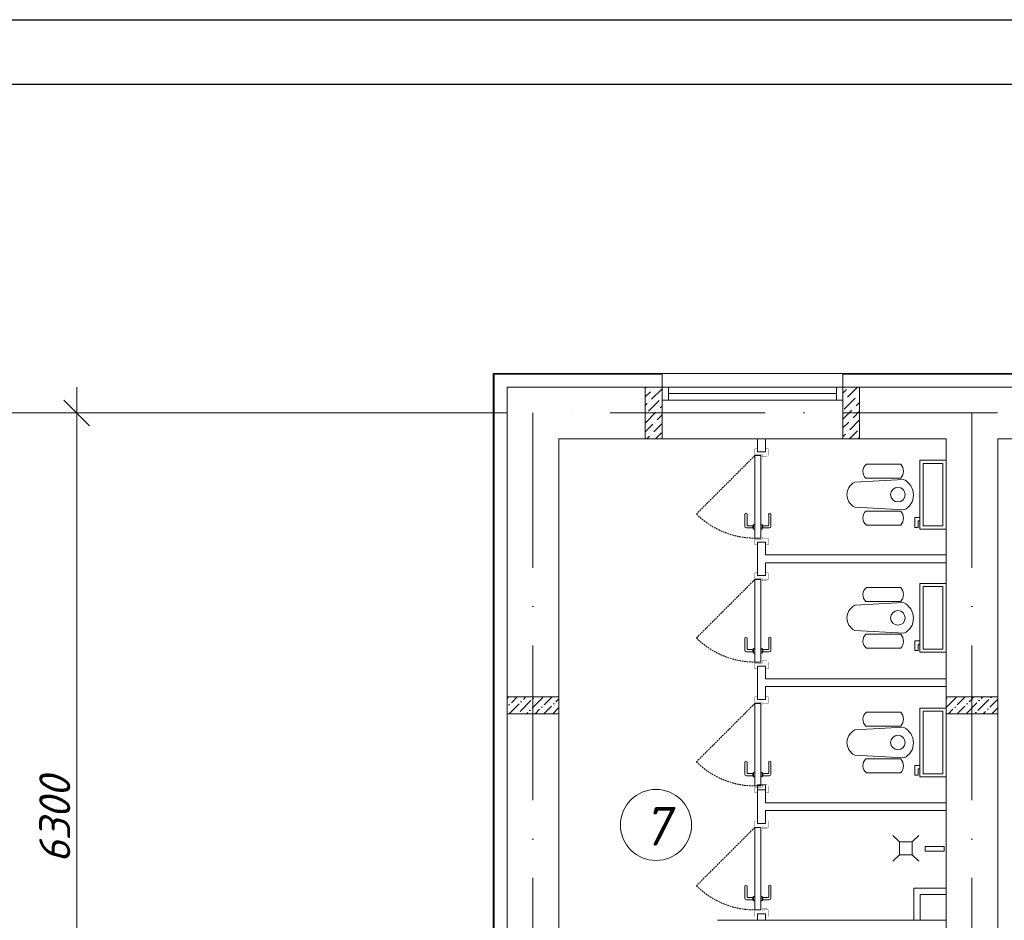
# Model space of a CAD drawing. Header units: millimetres. Extents: x 1114507 to 93926427, y 174473 to 817039.
# Tile 301 of 483: x 1792321 to 1799946, y 491671 to 498648. Entities that reach past the tile are written whole.
import ezdxf

# ---------------------------------------------------------------- set-up
doc = ezdxf.new("R2010")
doc.units = ezdxf.units.MM
doc.linetypes.add('ACAD_ISO10W100', pattern=[18, 12, -3, 0, -3])
doc.linetypes.add('Beruniy Xref$0$DASHED', pattern=[19.05, 12.7, -6.35])
for name, color, linetype, lineweight in [('expl', 234, 'Continuous', 13), ('размеры', 12, 'Continuous', 15), ('Сантехника', 150, 'Continuous', 13)]:
    doc.layers.add(name, color=color, linetype=linetype, lineweight=lineweight)
doc.layers.add('kcd_tx', color=7, linetype='Continuous')
doc.layers.add('АСО-стены кирпич 380 мм', color=7, linetype='Continuous', lineweight=35, true_color=0x745739)
doc.styles.get("Standard").update_dxf_attribs({"font": 'isocpeui.ttf'})

# ---------------------------------------------------------------- blocks, each defined once
blk = doc.blocks.new('_Oblique')
at = {"color": 0, "linetype": 'ByBlock', "lineweight": -2}
blk.add_line((-0.5, -0.5), (0.5, 0.5), dxfattribs=at)
blk = doc.blocks.new('blok1qavmak')
at = {"lineweight": 0, "ltscale": 100}
h = blk.add_hatch(dxfattribs=at)
h.set_pattern_fill('ANSI36', color=256, scale=15, style=0)
h.set_pattern_definition([(45, (582691.36, -595951.81), (25.2569703, 92.6088912), [119.0625, -23.8125, 0, -23.8125])])
h.paths.add_polyline_path([(1492160.8, 780225.1), (1492160.8, 780095.1), (1491760.8, 780095.1), (1491760.8, 780225.1)])
h = blk.add_hatch(dxfattribs=at)
h.set_pattern_fill('ANSI36', color=256, scale=15, style=0)
h.set_pattern_definition([(45, (579291.36, -595951.81), (25.2569703, 92.6088912), [119.0625, -23.8125, 0, -23.8125])])
h.paths.add_polyline_path([(1495560.8, 780225.1), (1495560.8, 780095.1), (1495160.8, 780095.1), (1495160.8, 780225.1)])
at = {"color": 252, "lineweight": 0, "ltscale": 100}
for p, q in [((1492960.8, 782732.1), (1491653.8, 782732.1)), ((1491653.8, 782732.1), (1491653.8, 775375.1)), ((1492960.8, 782625.1), (1492960.8, 782732.1)), ((1496560.8, 782732.1), (1494360.8, 782732.1)), ((1494360.8, 782625.1), (1494360.8, 782732.1))]:
    blk.add_line(p, q, dxfattribs=at)
at = {"color": 32, "lineweight": 0, "ltscale": 100}
for p, q in [((1492960.8, 782725.1), (1491660.8, 782725.1)), ((1491660.8, 782725.1), (1491660.8, 775375.1)), ((1496560.8, 782725.1), (1494360.8, 782725.1))]:
    blk.add_line(p, q, dxfattribs=at)
at = {"lineweight": 0, "ltscale": 100}
for p, q in [((1494360.8, 782732.1), (1492960.8, 782732.1)), ((1492960.8, 782625.1), (1491760.8, 782625.1)), ((1491760.8, 782625.1), (1491760.8, 775505.1)), ((1492960.8, 782225.1), (1492960.8, 782625.1)), ((1496560.8, 782625.1), (1494360.8, 782625.1)), ((1494360.8, 782225.1), (1494360.8, 782625.1)), ((1492960.8, 782225.1), (1492160.8, 782225.1)), ((1492160.8, 782225.1), (1492160.8, 775505.1)), ((1494360.8, 782225.1), (1492960.8, 782225.1)), ((1495160.8, 782225.1), (1494360.8, 782225.1)), ((1495160.8, 776325.1), (1495160.8, 782225.1)), ((1496560.8, 782225.1), (1495560.8, 782225.1)), ((1495560.8, 776325.1), (1495560.8, 782225.1)), ((1494960.8, 778495.1), (1494960.8, 778695.1)), ((1494960.8, 778695.1), (1495160.8, 778695.1)), ((1495160.8, 778695.1), (1495160.8, 778495.1)), ((1493390.8, 778495.1), (1495160.8, 778495.1)), ((1495160.8, 778495.1), (1494960.8, 778495.1))]:
    blk.add_line(p, q, dxfattribs=at)
at = {"linetype": 'Continuous', "lineweight": 0, "ltscale": 100}
for p, q in [((1492830.8, 782616.6, 0), (1492839.4, 782625.1, 0)), ((1492880.2, 782531.3, 0), (1492960.8, 782611.9, 0)), ((1492888.6, 782607, 0), (1492888.6, 782607, 0)), ((1492905.5, 782623.9, 0), (1492906.7, 782625.1, 0)), ((1494360.8, 782578.7, 0), (1494389.2, 782607, 0)), ((1494397.6, 782548.1, 0), (1494474.7, 782625.1, 0)), ((1494406.1, 782623.9, 0), (1494406.1, 782623.9, 0)), ((1492830.8, 782549.2, 0), (1492871.8, 782590.2, 0)), ((1492956, 782539.7, 0), (1492956, 782539.7, 0)), ((1494372.4, 782455.5, 0), (1494456.6, 782539.7, 0)), ((1494380.8, 782531.3, 0), (1494380.8, 782531.3, 0)), ((1494473.4, 782556.5, 0), (1494473.4, 782556.5, 0)), ((1494490.2, 782573.3, 0), (1494490.8, 782573.9, 0)), ((1492830.8, 782481.9, 0), (1492846.5, 782497.6, 0)), ((1492855, 782438.6, 0), (1492939.1, 782522.8, 0)), ((1492863.4, 782514.4, 0), (1492863.4, 782514.4, 0)), ((1492947.6, 782463.9, 0), (1492960.8, 782477.2, 0)), ((1494360.8, 782511.3, 0), (1494364, 782514.4, 0)), ((1494448.2, 782463.9, 0), (1494448.2, 782463.9, 0)), ((1494465, 782480.7, 0), (1494490.8, 782506.6, 0)), ((1492830.8, 782347.2, 0), (1492913.9, 782430.2, 0)), ((1492838.1, 782421.8, 0), (1492838.1, 782421.8, 0)), ((1492922.3, 782371.3, 0), (1492960.8, 782409.8, 0)), ((1492930.7, 782447.1, 0), (1492930.7, 782447.1, 0)), ((1494360.8, 782376.6, 0), (1494431.3, 782447.1, 0)), ((1494439.7, 782388.1, 0), (1494490.8, 782439.2, 0)), ((1492830.8, 782279.8, 0), (1492888.6, 782337.6, 0)), ((1492897, 782278.7, 0), (1492960.8, 782342.5, 0)), ((1492905.5, 782354.5, 0), (1492905.5, 782354.5, 0)), ((1494360.8, 782309.2, 0), (1494406.1, 782354.5, 0)), ((1494414.5, 782295.5, 0), (1494490.8, 782371.9, 0)), ((1494422.9, 782371.3, 0), (1494422.9, 782371.3, 0)), ((1494490.2, 782303.9, 0), (1494490.2, 782303.9, 0)), ((1492843.5, 782225.1, 0), (1492863.4, 782245, 0)), ((1492880.2, 782261.8, 0), (1492880.2, 782261.8, 0)), ((1492910.8, 782225.1, 0), (1492956, 782270.3, 0)), ((1494360.8, 782241.9, 0), (1494380.8, 782261.8, 0)), ((1494397.6, 782278.7, 0), (1494397.6, 782278.7, 0)), ((1494411.4, 782225.1, 0), (1494473.4, 782287.1, 0)), ((1494481.8, 782228.2, 0), (1494490.8, 782237.2, 0))]:
    blk.add_line(p, q, dxfattribs=at)
at = {"color": 5, "lineweight": 0}
for p, q in [((1493010.8, 782625.1), (1492960.8, 782625.1)), ((1492960.8, 782625.1), (1492960.8, 782525.1)), ((1494310.8, 782625.1), (1493010.8, 782625.1)), ((1493010.8, 782525.1), (1493010.8, 782625.1)), ((1494310.8, 782525.1), (1494310.8, 782625.1)), ((1494310.8, 782625.1), (1494360.8, 782625.1)), ((1494360.8, 782625.1), (1494360.8, 782525.1)), ((1494310.8, 782575.1), (1493010.8, 782575.1)), ((1492960.8, 782525.1), (1493010.8, 782525.1)), ((1494310.8, 782525.1), (1493010.8, 782525.1)), ((1494360.8, 782525.1), (1494310.8, 782525.1))]:
    blk.add_line(p, q, dxfattribs=at)
at = {"color": 1, "linetype": 'ACAD_ISO10W100', "lineweight": 0, "ltscale": 100}
for p, q in [((1518960.8, 782425.1), (1491960.8, 782425.1)), ((1491960.8, 782425.1), (1491960.8, 766825.1)), ((1495360.8, 782425.1), (1495360.8, 766825.1))]:
    blk.add_line(p, q, dxfattribs=at)
at = {"color": 0, "linetype": 'Beruniy Xref$0$DASHED', "lineweight": 0}
for p, q in [((1493679, 782094.5), (1493227.3, 781642.8)), ((1493679, 781134.5), (1493227.3, 780682.8)), ((1493679, 780174.5), (1493227.3, 779722.8)), ((1493679, 779214.5), (1493227.3, 778762.8))]:
    blk.add_line(p, q, dxfattribs=at)
at = {"color": 0, "lineweight": 0}
for p, q in [((1493700.8, 782125.1), (1493760.8, 782125.1)), ((1493602, 781547.6), (1493602, 781639.5)), ((1493619.5, 781639.5), (1493619.5, 781556.4)), ((1493786.6, 781639.5), (1493786.6, 781556.4)), ((1493804.1, 781547.6), (1493804.1, 781639.5)), ((1493665, 781534.5), (1493615.1, 781534.5)), ((1493623.9, 781552), (1493665, 781552)), ((1493665, 781534.5), (1493665, 781552)), ((1493669.3, 781556.4), (1493670.2, 781556.4)), ((1493679, 781560.7), (1493670.2, 781560.7)), ((1493670.2, 781560.7), (1493670.2, 781525.7)), ((1493679, 781525.7), (1493679, 781560.7)), ((1493727.1, 781560.7), (1493735.8, 781560.7)), ((1493735.8, 781560.7), (1493735.8, 781525.7)), ((1493736.7, 781556.4), (1493735.8, 781556.4)), ((1493782.2, 781552), (1493741.1, 781552)), ((1493741.1, 781534.5), (1493741.1, 781552)), ((1493741.1, 781534.5), (1493790.9, 781534.5)), ((1493670.2, 781530.1), (1493669.3, 781530.1)), ((1493670.2, 781525.7), (1493679, 781525.7)), ((1493735.8, 781525.7), (1493727.1, 781525.7)), ((1493735.8, 781530.1), (1493736.7, 781530.1)), ((1493700.8, 781425.1), (1493760.8, 781425.1)), ((1493700.8, 781165.1), (1493760.8, 781165.1)), ((1493602, 780587.6), (1493602, 780679.5)), ((1493619.5, 780679.5), (1493619.5, 780596.4)), ((1493786.6, 780679.5), (1493786.6, 780596.4)), ((1493804.1, 780587.6), (1493804.1, 780679.5)), ((1493665, 780574.5), (1493615.1, 780574.5)), ((1493623.9, 780592), (1493665, 780592)), ((1493665, 780574.5), (1493665, 780592)), ((1493669.3, 780596.4), (1493670.2, 780596.4)), ((1493670.2, 780570.1), (1493669.3, 780570.1)), ((1493679, 780600.7), (1493670.2, 780600.7)), ((1493670.2, 780600.7), (1493670.2, 780565.7)), ((1493670.2, 780565.7), (1493679, 780565.7)), ((1493679, 780565.7), (1493679, 780600.7)), ((1493727.1, 780600.7), (1493735.8, 780600.7)), ((1493735.8, 780565.7), (1493727.1, 780565.7)), ((1493735.8, 780600.7), (1493735.8, 780565.7)), ((1493736.7, 780596.4), (1493735.8, 780596.4)), ((1493735.8, 780570.1), (1493736.7, 780570.1)), ((1493782.2, 780592), (1493741.1, 780592)), ((1493741.1, 780574.5), (1493741.1, 780592)), ((1493741.1, 780574.5), (1493790.9, 780574.5)), ((1493700.8, 780465.1), (1493760.8, 780465.1)), ((1493700.8, 780205.1), (1493760.8, 780205.1)), ((1493602, 779627.6), (1493602, 779719.5)), ((1493619.5, 779719.5), (1493619.5, 779636.4)), ((1493786.6, 779719.5), (1493786.6, 779636.4)), ((1493804.1, 779627.6), (1493804.1, 779719.5)), ((1493623.9, 779632), (1493665, 779632)), ((1493665, 779614.5), (1493665, 779632)), ((1493669.3, 779636.4), (1493670.2, 779636.4)), ((1493679, 779640.7), (1493670.2, 779640.7)), ((1493670.2, 779640.7), (1493670.2, 779605.7)), ((1493679, 779605.7), (1493679, 779640.7)), ((1493727.1, 779640.7), (1493735.8, 779640.7)), ((1493735.8, 779640.7), (1493735.8, 779605.7)), ((1493736.7, 779636.4), (1493735.8, 779636.4)), ((1493782.2, 779632), (1493741.1, 779632)), ((1493741.1, 779614.5), (1493741.1, 779632)), ((1493665, 779614.5), (1493615.1, 779614.5)), ((1493670.2, 779610.1), (1493669.3, 779610.1)), ((1493670.2, 779605.7), (1493679, 779605.7)), ((1493735.8, 779605.7), (1493727.1, 779605.7)), ((1493735.8, 779610.1), (1493736.7, 779610.1)), ((1493741.1, 779614.5), (1493790.9, 779614.5)), ((1493700.8, 779505.1), (1493760.8, 779505.1)), ((1493700.8, 779245.1), (1493760.8, 779245.1)), ((1493602, 778667.6), (1493602, 778759.5)), ((1493619.5, 778759.5), (1493619.5, 778676.4)), ((1493786.6, 778759.5), (1493786.6, 778676.4)), ((1493804.1, 778667.6), (1493804.1, 778759.5)), ((1493665, 778654.5), (1493615.1, 778654.5)), ((1493623.9, 778672), (1493665, 778672)), ((1493665, 778654.5), (1493665, 778672)), ((1493669.3, 778676.4), (1493670.2, 778676.4)), ((1493670.2, 778650.1), (1493669.3, 778650.1)), ((1493679, 778680.7), (1493670.2, 778680.7)), ((1493670.2, 778680.7), (1493670.2, 778645.7)), ((1493670.2, 778645.7), (1493679, 778645.7)), ((1493679, 778645.7), (1493679, 778680.7)), ((1493727.1, 778680.7), (1493735.8, 778680.7)), ((1493735.8, 778645.7), (1493727.1, 778645.7)), ((1493735.8, 778680.7), (1493735.8, 778645.7)), ((1493736.7, 778676.4), (1493735.8, 778676.4)), ((1493735.8, 778650.1), (1493736.7, 778650.1)), ((1493782.2, 778672), (1493741.1, 778672)), ((1493741.1, 778654.5), (1493741.1, 778672)), ((1493741.1, 778654.5), (1493790.9, 778654.5)), ((1493700.8, 778545.1), (1493760.8, 778545.1))]:
    blk.add_line(p, q, dxfattribs=at)
at = {"lineweight": 0}
for p, q in [((1494748.9, 779152.5), (1494798.9, 779102.5)), ((1494898.9, 779102.5), (1494798.9, 779102.5)), ((1494798.9, 779102.5), (1494798.9, 779002.5)), ((1494948.9, 779152.5), (1494898.9, 779102.5)), ((1494898.9, 779002.5), (1494898.9, 779102.5)), ((1494997.8, 779031.5), (1494997.8, 779066.2)), ((1494997.8, 779066.2), (1495145.1, 779066.2)), ((1495145.1, 779031.5), (1494997.8, 779031.5)), ((1495145.1, 779066.2), (1495145.1, 779031.5)), ((1494748.9, 778952.5), (1494798.9, 779002.5)), ((1494798.9, 779002.5), (1494898.9, 779002.5)), ((1494948.9, 778952.5), (1494898.9, 779002.5))]:
    blk.add_line(p, q, dxfattribs=at)
at = {"color": 144, "lineweight": 0, "ltscale": 100}
for p, q in [((1495160.8, 778745.1), (1494910.8, 778745.1)), ((1494910.8, 778745.1), (1494910.8, 778495.1))]:
    blk.add_line(p, q, dxfattribs=at)
at = {"color": 0, "lineweight": 0, "const_width": 1.75}
for points in [[(1493700.8, 782147), (1493679, 782147), (1493679, 782103.2), (1493735.8, 782103.2), (1493735.8, 782085.7), (1493775.2, 782085.7)], [(1493744.6, 782094.5), (1493782.7, 782094.5), (1493782.7, 782147), (1493760.8, 782147)], [(1493700.8, 781403.2), (1493679, 781403.2), (1493679, 781447), (1493735.8, 781447), (1493735.8, 781464.5), (1493775.2, 781464.5)], [(1493744.6, 781455.7), (1493782.7, 781455.7), (1493782.7, 781403.2), (1493760.8, 781403.2)], [(1493700.8, 781187), (1493679, 781187), (1493679, 781143.2), (1493735.8, 781143.2), (1493735.8, 781125.7), (1493775.2, 781125.7)], [(1493744.6, 781134.5), (1493782.7, 781134.5), (1493782.7, 781187), (1493760.8, 781187)], [(1493700.8, 780443.2), (1493679, 780443.2), (1493679, 780487), (1493735.8, 780487), (1493735.8, 780504.5), (1493775.2, 780504.5)], [(1493744.6, 780495.7), (1493782.7, 780495.7), (1493782.7, 780443.2), (1493760.8, 780443.2)], [(1493700.8, 780227), (1493679, 780227), (1493679, 780183.2), (1493735.8, 780183.2), (1493735.8, 780165.7), (1493775.2, 780165.7)], [(1493744.6, 780174.5), (1493782.7, 780174.5), (1493782.7, 780227), (1493760.8, 780227)], [(1493700.8, 779483.2), (1493679, 779483.2), (1493679, 779527), (1493735.8, 779527), (1493735.8, 779544.5), (1493775.2, 779544.5)], [(1493744.6, 779535.7), (1493782.7, 779535.7), (1493782.7, 779483.2), (1493760.8, 779483.2)], [(1493700.8, 779267), (1493679, 779267), (1493679, 779223.2), (1493735.8, 779223.2), (1493735.8, 779205.7), (1493775.2, 779205.7)], [(1493744.6, 779214.5), (1493782.7, 779214.5), (1493782.7, 779267), (1493760.8, 779267)], [(1493700.8, 778523.2), (1493679, 778523.2), (1493679, 778567), (1493735.8, 778567), (1493735.8, 778584.5), (1493775.2, 778584.5)], [(1493744.6, 778575.7), (1493782.7, 778575.7), (1493782.7, 778523.2), (1493760.8, 778523.2)]]:
    blk.add_lwpolyline(points, dxfattribs=at)
at = {"color": 0, "lineweight": 0}
for points in [[(1493727.1, 782094.5), (1493679, 782094.5), (1493679, 781455.7), (1493727.1, 781455.7), (1493727.1, 782094.5)], [(1493727.1, 781134.5), (1493679, 781134.5), (1493679, 780495.7), (1493727.1, 780495.7), (1493727.1, 781134.5)], [(1493727.1, 780174.5), (1493679, 780174.5), (1493679, 779535.7), (1493727.1, 779535.7), (1493727.1, 780174.5)], [(1493727.1, 779214.5), (1493679, 779214.5), (1493679, 778575.7), (1493727.1, 778575.7), (1493727.1, 779214.5)]]:
    blk.add_lwpolyline(points, dxfattribs=at)
at = {"color": 0, "linetype": 'Beruniy Xref$0$DASHED', "lineweight": 0}
for centre in [(1493679, 782094.5), (1493679, 781134.5), (1493679, 780174.5), (1493679, 779214.5)]:
    blk.add_arc(centre, 638.7, 225, 270, dxfattribs=at)
at = {"color": 0, "lineweight": 0}
for centre, radius, start, end in [((1493610.8, 781639.5), 8.75, 360, 180), ((1493795.3, 781639.5), 8.75, 360, 180), ((1493615.1, 781547.6), 13.1, 180, 270), ((1493623.9, 781556.4), 4.37, 180, 270), ((1493669.3, 781552), 4.37, 90, 180), ((1493669.3, 781534.5), 4.37, 180, 270), ((1493736.7, 781552), 4.37, 360, 90), ((1493736.7, 781534.5), 4.37, 270, 360), ((1493782.2, 781556.4), 4.37, 270, 360), ((1493790.9, 781547.6), 13.1, 270, 360), ((1493610.8, 780679.5), 8.75, 360, 180), ((1493795.3, 780679.5), 8.75, 360, 180), ((1493615.1, 780587.6), 13.1, 180, 270), ((1493623.9, 780596.4), 4.37, 180, 270), ((1493669.3, 780592), 4.37, 90, 180), ((1493669.3, 780574.5), 4.37, 180, 270), ((1493736.7, 780592), 4.37, 360, 90), ((1493736.7, 780574.5), 4.37, 270, 360), ((1493782.2, 780596.4), 4.37, 270, 360), ((1493790.9, 780587.6), 13.1, 270, 360), ((1493610.8, 779719.5), 8.75, 360, 180), ((1493795.3, 779719.5), 8.75, 360, 180), ((1493623.9, 779636.4), 4.37, 180, 270), ((1493669.3, 779632), 4.37, 90, 180), ((1493736.7, 779632), 4.37, 360, 90), ((1493782.2, 779636.4), 4.37, 270, 360), ((1493615.1, 779627.6), 13.1, 180, 270), ((1493669.3, 779614.5), 4.37, 180, 270), ((1493736.7, 779614.5), 4.37, 270, 360), ((1493790.9, 779627.6), 13.1, 270, 360), ((1493610.8, 778759.5), 8.75, 360, 180), ((1493795.3, 778759.5), 8.75, 360, 180), ((1493615.1, 778667.6), 13.1, 180, 270), ((1493623.9, 778676.4), 4.37, 180, 270), ((1493669.3, 778672), 4.37, 90, 180), ((1493669.3, 778654.5), 4.37, 180, 270), ((1493736.7, 778672), 4.37, 360, 90), ((1493736.7, 778654.5), 4.37, 270, 360), ((1493782.2, 778676.4), 4.37, 270, 360), ((1493790.9, 778667.6), 13.1, 270, 360)]:
    blk.add_arc(centre, radius, start, end, dxfattribs=at)
at = {"layer": 'kcd_tx', "color": 152, "lineweight": 0, "ltscale": 100}
for p, q in [((1488428.2, 782625.1), (1488428.2, 775925.1)), ((1491760.8, 782425.1), (1487303, 782425.1)), ((1491760.8, 782425.1), (1488228.2, 782425.1))]:
    blk.add_line(p, q, dxfattribs=at)
at = {"layer": 'АСО-стены кирпич 380 мм', "color": 5, "lineweight": 0}
for p, q in [((1493700.8, 782125.1), (1493700.8, 782225.2)), ((1493760.8, 782225.2), (1493760.8, 782125.1)), ((1493760.8, 782125.1), (1493700.8, 782125.1)), ((1493700.8, 781165.1), (1493700.8, 781425.1)), ((1493700.8, 781425.1), (1493760.8, 781425.1)), ((1493760.8, 781425.1), (1493760.8, 781325.1)), ((1493760.8, 781325.1), (1495160.8, 781325.1)), ((1495160.8, 781325.1), (1495160.8, 781265.1)), ((1493760.8, 781265.1), (1493760.8, 781165.1)), ((1495160.8, 781265.1), (1493760.8, 781265.1)), ((1493760.8, 781165.1), (1493700.8, 781165.1)), ((1493700.8, 780205.1), (1493700.8, 780465.1)), ((1493700.8, 780465.1), (1493760.8, 780465.1)), ((1493760.8, 780465.1), (1493760.8, 780365.1)), ((1493760.8, 780365.1), (1495160.8, 780365.1)), ((1495160.8, 780365.1), (1495160.8, 780305.1)), ((1493760.8, 780305.1), (1493760.8, 780205.1)), ((1495160.8, 780305.1), (1493760.8, 780305.1)), ((1493760.8, 780205.1), (1493700.8, 780205.1)), ((1493700.8, 779245.1), (1493700.9, 779545.1)), ((1493700.9, 779545.1), (1493760.9, 779545.1)), ((1493760.9, 779545.1), (1493760.8, 779405.1)), ((1493760.8, 779405.1), (1495160.8, 779405.1)), ((1495160.8, 779405.1), (1495160.8, 779345.1)), ((1493760.8, 779345.1), (1493760.8, 779245.1)), ((1495160.8, 779345.1), (1493760.8, 779345.1)), ((1493760.8, 779245.1), (1493700.8, 779245.1)), ((1493700.8, 778495.1), (1493700.8, 778545.1)), ((1493760.8, 778545.1), (1493760.8, 778495.1))]:
    blk.add_line(p, q, dxfattribs=at)
at = {"layer": 'размеры', "lineweight": 0, "ltscale": 5}
for p, q in [((1492830.8, 782625.1), (1492960.8, 782625.1)), ((1492830.8, 782225.1), (1492830.8, 782625.1)), ((1492960.8, 782625.1), (1492960.8, 782225.1)), ((1494360.8, 782625.1), (1494490.8, 782625.1)), ((1494360.8, 782225.1), (1494360.8, 782625.1)), ((1494490.8, 782625.1), (1494490.8, 782225.1)), ((1492960.8, 782225.1), (1492830.8, 782225.1)), ((1494490.8, 782225.1), (1494360.8, 782225.1))]:
    blk.add_line(p, q, dxfattribs=at)
for points in [[(1492160.8, 780225.1), (1492160.8, 780095.1), (1491760.8, 780095.1), (1491760.8, 780225.1)], [(1492160.8, 780095.1), (1492160.8, 780225.1), (1491760.8, 780225.1), (1491760.8, 780095.1)], [(1495560.8, 780225.1), (1495560.8, 780095.1), (1495160.8, 780095.1), (1495160.8, 780225.1)], [(1495560.8, 780095.1), (1495560.8, 780225.1), (1495160.8, 780225.1), (1495160.8, 780095.1)]]:
    blk.add_lwpolyline(points, close=True, dxfattribs=at)
at = {"layer": 'Сантехника', "lineweight": 0}
for p, q in [((1494544.1, 782027.9), (1494809.4, 782027.9)), ((1494538.7, 781919.8), (1494809.4, 781919.8)), ((1494831.5, 781910.7), (1494452.7, 781890.4)), ((1494452.7, 781694.4), (1494834.4, 781673.9)), ((1494538.7, 781664.9), (1494809.4, 781664.9)), ((1494544.1, 781556.8), (1494809.4, 781556.8)), ((1494544.1, 781073.5), (1494809.4, 781073.5)), ((1494831.5, 780956.3), (1494452.7, 780936)), ((1494538.7, 780965.4), (1494809.4, 780965.4)), ((1494452.7, 780740), (1494834.4, 780719.5)), ((1494538.7, 780710.5), (1494809.4, 780710.5)), ((1494544.1, 780602.4), (1494809.4, 780602.4)), ((1494544.1, 780107.9), (1494809.4, 780107.9)), ((1494831.5, 779990.7), (1494452.7, 779970.4)), ((1494538.7, 779999.8), (1494809.4, 779999.8)), ((1494452.7, 779774.4), (1494834.4, 779753.9)), ((1494538.7, 779744.9), (1494809.4, 779744.9)), ((1494544.1, 779636.8), (1494809.4, 779636.8))]:
    blk.add_line(p, q, dxfattribs=at)
for points in [[(1495160.8, 782059.1), (1494957.6, 782059.1), (1494957.6, 781525.7), (1495160.8, 781525.7)], [(1495135.8, 782034.1), (1494982.6, 782034.1), (1494982.6, 781550.7), (1495135.8, 781550.7)], [(1495160.8, 781104.7), (1494957.6, 781104.7), (1494957.6, 780571.3), (1495160.8, 780571.3)], [(1495135.8, 781079.7), (1494982.6, 781079.7), (1494982.6, 780596.3), (1495135.8, 780596.3)], [(1495160.8, 780139.1), (1494957.6, 780139.1), (1494957.6, 779605.7), (1495160.8, 779605.7)], [(1495135.8, 780114.1), (1494982.6, 780114.1), (1494982.6, 779630.7), (1495135.8, 779630.7)]]:
    blk.add_lwpolyline(points, close=True, dxfattribs=at)
for points in [[(1494957.6, 781614.6), (1494919.5, 781614.6), (1494919.5, 781538.4), (1494944.9, 781538.4), (1494944.9, 781589.2), (1494957.6, 781589.2)], [(1494957.6, 780660.2), (1494919.5, 780660.2), (1494919.5, 780584), (1494944.9, 780584), (1494944.9, 780634.8), (1494957.6, 780634.8)], [(1494957.6, 779694.6), (1494919.5, 779694.6), (1494919.5, 779618.4), (1494944.9, 779618.4), (1494944.9, 779669.2), (1494957.6, 779669.2)]]:
    blk.add_lwpolyline(points, dxfattribs=at)
for centre in [(1494787.2, 781792.4), (1494787.2, 780838), (1494787.2, 779872.4)]:
    blk.add_circle(centre, 56.3, dxfattribs=at)
for centre, radius, start, end in [((1494588.3, 781971.5), 71.6, 128.08271, 226.17272), ((1494747.6, 781973.9), 82.1, 318.78504, 41.14502), ((1494588.3, 781613.2), 71.6, 133.82728, 231.91729), ((1494747.6, 781610.8), 82.1, 318.85498, 41.21496), ((1494588.3, 781017.1), 71.6, 128.08271, 226.17272), ((1494747.6, 781019.5), 82.1, 318.78504, 41.14502), ((1494588.3, 780658.8), 71.6, 133.82728, 231.91729), ((1494747.6, 780656.4), 82.1, 318.85498, 41.21496), ((1494588.3, 780051.5), 71.6, 128.08271, 226.17272), ((1494747.6, 780053.9), 82.1, 318.78504, 41.14502), ((1494588.3, 779693.2), 71.6, 133.82728, 231.91729), ((1494747.6, 779690.8), 82.1, 318.85498, 41.21496)]:
    blk.add_arc(centre, radius, start, end, dxfattribs=at)
at = {"layer": 'Сантехника', "lineweight": 0, "extrusion": (0, 0, -1)}
for centre, major_axis, ratio, start_param, end_param in [((1494530.5, 781792.4), (138, 0), 0.859529, 2.169462, 4.113723), ((1494779.9, 781793.7), (70.6, -111.3), 0.957892, 4.142259, 6.427427), ((1494530.5, 780838), (138, 0), 0.859529, 2.169462, 4.113723), ((1494779.9, 780839.3), (70.6, -111.3), 0.957892, 4.142259, 6.427427), ((1494530.5, 779872.4), (138, 0), 0.859529, 2.169462, 4.113723), ((1494779.9, 779873.7), (70.6, -111.3), 0.957892, 4.142259, 6.427427)]:
    blk.add_ellipse(centre, major_axis=major_axis, ratio=ratio, start_param=start_param, end_param=end_param, dxfattribs=at)
at = {"layer": 'kcd_tx', "color": 152, "lineweight": 0, "ltscale": 100, "xscale": 200, "yscale": 200, "zscale": 200, "rotation": 90}
blk.add_blockref('_Oblique', (1488428.2, 782425.1), dxfattribs=at)
at = {"layer": 'kcd_tx', "color": 152, "lineweight": 0, "ltscale": 100, "insert": (1488258.2, 779275.1), "char_height": 240, "attachment_point": 5, "rotation": 90, "bg_fill": 3, "box_fill_scale": 1.1, "bg_fill_color": 256, "bg_fill_true_color": 13158600, "bg_fill_transparency": 0}
blk.add_mtext('6300', dxfattribs=at)

msp = doc.modelspace()

# ---------------------------------------------------------------- linework, layer by layer
at = {"color": 5, "elevation": 0}
msp.add_lwpolyline([(1788326.7, 498647.8), (1841184.7, 498647.8), (1841184.7, 468947.8), (1788326.7, 468947.8)], close=True, dxfattribs=at)
at = {"color": 5, "lineweight": 30, "elevation": 0}
msp.add_lwpolyline([(1790326.7, 498147.8), (1840684.7, 498147.8), (1840684.7, 469447.8), (1790326.7, 469447.8)], close=True, dxfattribs=at)
at = {"layer": 'Defpoints', "color": 3, "linetype": 'ByBlock', "elevation": 0}
msp.add_lwpolyline([(1788326.7, 498647.8), (1830326.7, 498647.8), (1830326.7, 468947.8), (1788326.7, 468947.8)], close=True, dxfattribs=at)
at = {"layer": 'expl', "lineweight": 0}
msp.add_circle((1797248.7, 492409.6), 275.1, dxfattribs=at)

# ---------------------------------------------------------------- texts
at = {"lineweight": 0, "insert": (1797349.6, 492550.1), "char_height": 300, "width": 349.19, "attachment_point": 3}
msp.add_mtext('7', dxfattribs=at)

# ---------------------------------------------------------------- next in the draw order: block references
at = {"color": 0}
msp.add_blockref('blok1qavmak', (304334.6, -286823.9), dxfattribs=at)

doc.saveas('drawing.dxf')
